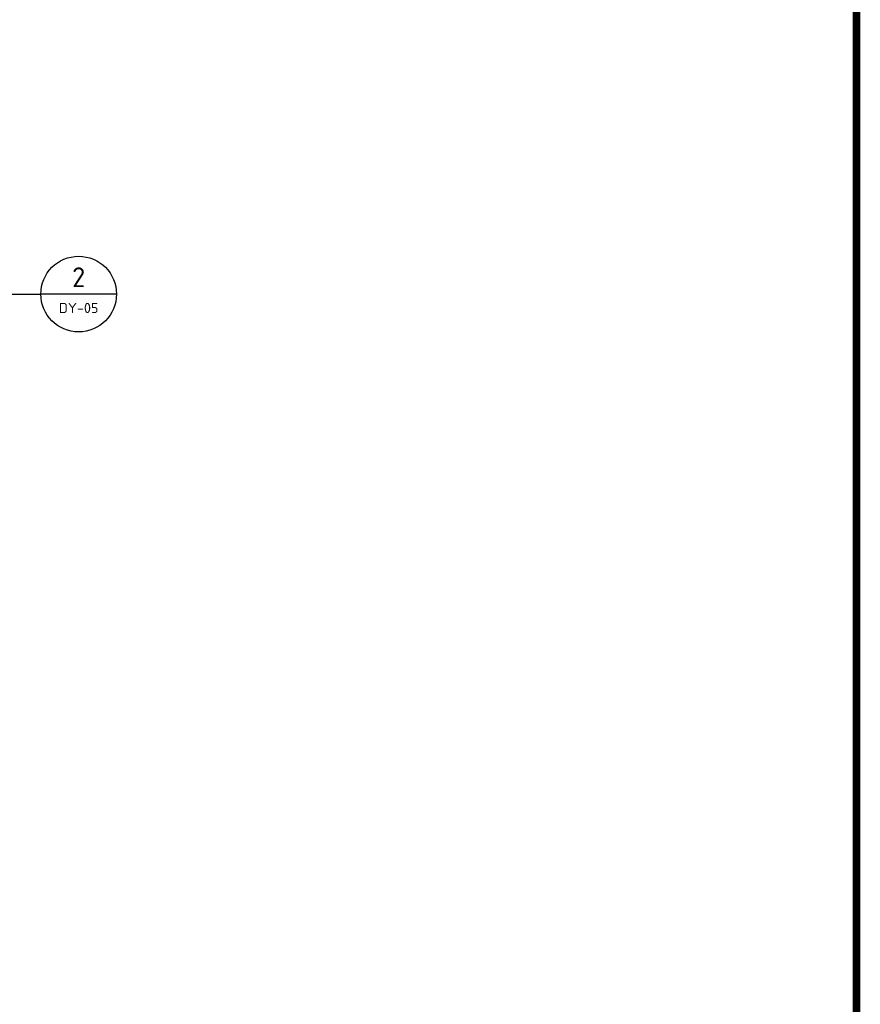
# Model space of a CAD drawing. Extents: x 1779708 to 7299578, y -1121471 to 88434.
# Tile 471 of 656: x 4786737 to 4803410, y -953277 to -933751. Entities that reach past the tile are written whole.
import ezdxf
from ezdxf.enums import TextEntityAlignment as Align

# ---------------------------------------------------------------- set-up
doc = ezdxf.new("R2010")
doc.units = 0
doc.header["$LTSCALE"] = 1000
doc.header["$MEASUREMENT"] = 0
for name, color, linetype in [('DIM_IDEN', 3, 'CONTINUOUS'), ('PUB_TEXT', 7, 'CONTINUOUS'), ('PUB_TITLE', 4, 'CONTINUOUS'), ('修改', 6, 'CONTINUOUS')]:
    doc.layers.add(name, color=color, linetype=linetype)
doc.styles.get("Standard").update_dxf_attribs({"font": 'GBENOR', "bigfont": 'GBCBIG'})

# ---------------------------------------------------------------- blocks, each defined once
blk = doc.blocks.new('A$C36B43F05')
at = {"layer": 'PUB_TITLE', "const_width": 150}
blk.add_lwpolyline([(1500, 1500), (124650, 1500), (124650, 174600), (1500, 174600)], close=True, dxfattribs=at)

msp = doc.modelspace()

# ---------------------------------------------------------------- linework, layer by layer
at = {"layer": 'DIM_IDEN'}
for p in [(4784619, -939192), (4788657.4, -939192)]:
    msp.add_line(p, (4787157.4, -939192), dxfattribs=at)
msp.add_circle((4787907.4, -939192), 750, dxfattribs=at)

# ---------------------------------------------------------------- block references
at = {"layer": '修改'}
msp.add_blockref('A$C36B43F05', (4678684.8, -1084792.1), dxfattribs=at)

# ---------------------------------------------------------------- texts
at = {"layer": 'PUB_TEXT', "color": 7}
for s, height, width, p, p2 in [('2', 391.9, 0.995924, (4787778.1, -939053.2), (4788036.6, -939053.2)), ('DY-05', 201.87, 1.021526, (4787516, -939569), (4788298.8, -939569))]:
    msp.add_text(s, height=height, dxfattribs=dict(at, width=width)).set_placement(p, p2, align=Align.FIT)

doc.saveas('drawing.dxf')
